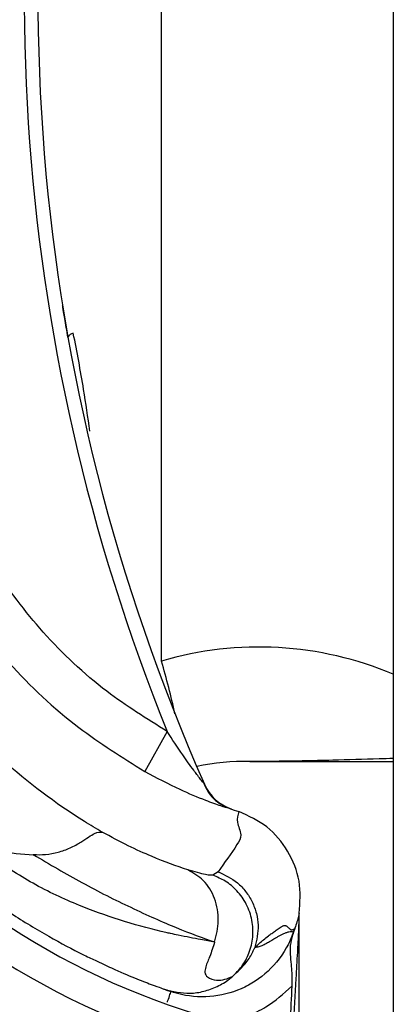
# Model space of a CAD drawing. Header units: inches. Extents: x 170 to 284, y 215 to 248.
# Tile 658 of 1056: x 210.8267 to 210.8546, y 243.9151 to 243.9887. Entities that reach past the tile are written whole.
import ezdxf

# ---------------------------------------------------------------- set-up
doc = ezdxf.new("R2010")
doc.units = ezdxf.units.IN
doc.header["$LTSCALE"] = 0.25
doc.header["$MEASUREMENT"] = 0
doc.layers.add('LH FRONT OF HOOD', color=7, linetype='Continuous')

msp = doc.modelspace()

# ---------------------------------------------------------------- hatches: boundary and pattern name
at = {"layer": 'LH FRONT OF HOOD'}
h = msp.add_hatch(dxfattribs=at)
h.set_pattern_fill('ANSI31', color=256, scale=0.34241245, angle=2.8e-322, style=0)
h.set_pattern_definition([(45, (200.7563139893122, 238.187647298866), (-0.03026527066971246, 0.03026527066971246), [])])
edge = h.paths.add_edge_path(flags=0)
edge.add_arc((210.829581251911, 243.8762405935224), 0.001712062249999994, 450.0000000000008, 472.2104203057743)
edge.add_line((210.8289340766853, 243.8778256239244), (210.8280215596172, 243.8800605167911))
edge.add_arc((210.829581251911, 243.8762405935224), 0.004126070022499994, 449.9999999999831, 472.2104203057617, ccw=False)
edge.add_arc((210.829581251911, 243.8673378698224), 0.01302879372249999, 401.4761673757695, 449.99999999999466, ccw=False)
edge.add_arc((210.825335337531, 243.8641876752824), 0.01830194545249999, 360, 400.06137300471, ccw=False)
edge.add_arc((210.831875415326, 243.8641876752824), 0.01176186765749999, 292.1408576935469, 360, ccw=False)
edge.add_arc((210.829581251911, 243.8674405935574), 0.01566536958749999, 235.2570680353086, 295.4307998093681, ccw=False)
edge.add_arc((210.834820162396, 243.8755557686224), 0.02532140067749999, 212.8542481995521, 235.9809333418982, ccw=False)
edge.add_arc((210.826670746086, 243.8691868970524), 0.01504902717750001, 172.1557183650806, 209.3146496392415, ccw=False)
edge.add_arc((210.839100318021, 243.8678514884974), 0.02754708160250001, 453.308503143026, 532.9325737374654, ccw=False)
edge.add_arc((210.835847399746, 243.9039417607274), 0.008748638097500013, 280.9586189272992, 427.9414322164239)
edge.add_arc((210.8557071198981, 243.9662950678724), 0.05672062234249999, 179.5706357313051, 253.00989973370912, ccw=False)
edge.add_arc((211.014038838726, 243.9674935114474), 0.2150521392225, 163.4260275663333, 180.2060536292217, ccw=False)
edge.add_arc((210.835265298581, 244.0196429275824), 0.02884824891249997, 465.15884346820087, 521.4137567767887, ccw=False)
edge.add_arc((210.817939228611, 244.0741892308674), 0.0284373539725, 290.1205938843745, 343.7190675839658)
edge.add_arc((210.830779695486, 244.0700117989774), 0.01494630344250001, 345.2914408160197, 400.5471921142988)
edge.add_arc((210.827355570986, 244.0681970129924), 0.0187470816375, 397.9578745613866, 431.4396159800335)
edge.add_arc((210.829581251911, 244.0730250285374), 0.0134739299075, 433.877557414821, 472.2736457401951)
edge.add_arc((210.827013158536, 244.0800444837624), 0.006011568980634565, 474.982532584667, 495.7175736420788)
edge.add_arc((210.836806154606, 244.0727853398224), 0.01816498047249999, 500.8992600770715, 540.0000000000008)
edge.add_arc((210.829581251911, 244.0727853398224), 0.01094007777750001, 180, 270)
edge.add_arc((210.829581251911, 244.0637114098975), 0.001866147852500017, 270, 285.642246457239)
edge.add_line((210.8300844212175, 244.06191437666), (210.8307353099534, 244.0595897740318))
edge.add_arc((210.829581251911, 244.0637114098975), 0.004280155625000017, 270.00000000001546, 285.6422464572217, ccw=False)
edge.add_arc((210.829581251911, 244.0727853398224), 0.01335408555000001, 179.9999999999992, 270.00000000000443, ccw=False)
edge.add_arc((210.836806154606, 244.0727853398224), 0.020578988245, 500.61135831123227, 540, ccw=False)
edge.add_arc((210.827013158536, 244.0800444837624), 0.008425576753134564, 474.57766718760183, 496.4997109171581, ccw=False)
edge.add_arc((210.829581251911, 244.0730250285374), 0.01588793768, 433.6903022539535, 472.4705806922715, ccw=False)
edge.add_arc((210.827355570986, 244.0681970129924), 0.02116108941, 398.1045307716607, 431.57717173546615, ccw=False)
edge.add_arc((210.830779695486, 244.0700117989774), 0.01736031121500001, 345.180248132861, 400.3658533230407, ccw=False)
edge.add_arc((210.817939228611, 244.0741892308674), 0.030851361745, 289.9181572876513, 343.77953759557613, ccw=False)
edge.add_arc((210.835265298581, 244.0196429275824), 0.02643424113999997, 464.9417095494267, 521.3236131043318)
edge.add_arc((211.014038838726, 243.9674935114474), 0.21263813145, 523.4376684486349, 540.2096895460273)
edge.add_arc((210.8557071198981, 243.9662950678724), 0.05430661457, 539.5566266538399, 613.1145348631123)
edge.add_arc((210.835847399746, 243.9039417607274), 0.01116264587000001, 280.0610388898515, 428.5290871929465, ccw=False)
edge.add_arc((210.839100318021, 243.8678514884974), 0.02513307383, 452.9714001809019, 532.9706577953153)
edge.add_arc((210.826670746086, 243.8691868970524), 0.01263501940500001, 532.0830472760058, 568.9826967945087)
edge.add_arc((210.834820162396, 243.8755557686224), 0.022907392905, 213.0443063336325, 236.0197152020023)
edge.add_arc((210.829581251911, 243.8674405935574), 0.01325136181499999, 235.1922404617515, 295.7352497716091)
edge.add_arc((210.831875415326, 243.8641876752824), 0.009347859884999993, 291.7225241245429, 360)
edge.add_arc((210.825335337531, 243.8641876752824), 0.01588793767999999, 360, 399.952178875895)
edge.add_arc((210.829581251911, 243.8673378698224), 0.01061478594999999, 401.6345013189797, 450.0000000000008)

# ---------------------------------------------------------------- linework, layer by layer
for p, q in [((210.8546275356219, 244.0327879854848), (210.8546275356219, 239.7800253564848)), ((210.8373029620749, 243.940723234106), (210.8373029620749, 244.0061439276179)), ((210.8377356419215, 243.9354606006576), (210.8360525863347, 243.9324809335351)), ((210.8423267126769, 243.9297371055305), (210.8427453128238, 243.9295901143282)), ((210.8427453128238, 243.9295901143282), (210.8430773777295, 243.929466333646)), ((210.8415319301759, 243.9249698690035), (210.8411463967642, 243.9247077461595)), ((210.8475911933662, 243.9218488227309), (210.8475911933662, 243.9218707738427)), ((210.8475911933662, 243.8688949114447), (210.8475911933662, 243.9213171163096)), ((210.8472616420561, 243.9207370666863), (210.8471653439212, 243.92045789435)), ((210.8375218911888, 243.9161821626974), (210.8376887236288, 243.9161229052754)), ((210.8377671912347, 243.9160954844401), (210.8380179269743, 243.9160079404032))]:
    msp.add_line(p, q, dxfattribs=at)
for centre, radius, start, end in [((210.9735989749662, 243.9904041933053), 0.1465525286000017, 165.3406183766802, 202.0185750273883), ((210.9735989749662, 243.9904041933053), 0.1455252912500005, 165.3544246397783, 203.870550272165), ((210.8557071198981, 243.9662950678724), 0.05672062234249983, 179.5706357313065, 253.009899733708), ((210.8557071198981, 243.9662950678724), 0.05430661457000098, 179.5566266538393, 253.114534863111), ((210.8307982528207, 243.9647256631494), 0.0005320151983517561, 98.82251519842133, 154.8284159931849), ((210.8445995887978, 243.9161006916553), 0.02568093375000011, 67.01549504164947, 106.5066258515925), ((210.7810809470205, 243.9242012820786), 0.05859940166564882, 12.39253660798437, 16.37646921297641), ((210.8434822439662, 243.9161006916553), 0.01712062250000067, 88.6104970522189, 101.9466001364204), ((210.8439098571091, 243.9337297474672), 0.0005136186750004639, 268.6104970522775, 270.0142555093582), ((210.8436528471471, 243.9328998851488), 0.003424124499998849, 203.870550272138, 250.622411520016)]:
    msp.add_arc(centre, radius, start, end, dxfattribs=at)
for points, knots in [([(210.8328703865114, 243.9279391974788), (210.8324286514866, 243.9282018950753), (210.8297811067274, 243.9297763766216), (210.8252560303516, 243.9332077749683), (210.819924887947, 243.93880910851), (210.815636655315, 243.9452489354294), (210.8123873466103, 243.9524749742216), (210.8104277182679, 243.9603498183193), (210.8100569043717, 243.9658777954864), (210.810127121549, 243.9686297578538), (210.8101271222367, 243.9686297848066)], [0, 0, 0, 0, 0.03155846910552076, 0.1891461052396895, 0.34673388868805, 0.5043277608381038, 0.6619226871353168, 0.8309600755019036, 0.9999983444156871, 1, 1, 1, 1]), ([(210.8303167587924, 243.9649519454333), (210.8302309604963, 243.9654441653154), (210.8300691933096, 243.9663722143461), (210.8299311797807, 243.9672270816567), (210.8299225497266, 243.9672807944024), (210.82991924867, 243.9673013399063)], [0, 0, 0, 0, 0.4108597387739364, 0.7746496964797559, 1, 1, 1, 1]), ([(210.831952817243, 243.9579358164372), (210.8318055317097, 243.9589750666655), (210.831455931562, 243.9614418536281), (210.8309876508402, 243.9638549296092), (210.830716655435, 243.9652513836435)], [0, 0, 0, 0, 0.4212971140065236, 1, 1, 1, 1]), ([(210.8377356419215, 243.9354606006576), (210.836199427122, 243.9364186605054), (210.8328235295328, 243.938524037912), (210.8284022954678, 243.942707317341), (210.824612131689, 243.9477484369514), (210.8218583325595, 243.9528508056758), (210.8208452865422, 243.9564024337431), (210.8203996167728, 243.9579649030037)], [0, 0, 0, 0, 0.1859244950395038, 0.4085770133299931, 0.6208996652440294, 0.8332222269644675, 1, 1, 1, 1]), ([(210.8169333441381, 243.9576090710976), (210.8174682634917, 243.9557218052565), (210.8186198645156, 243.9516588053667), (210.8217039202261, 243.945911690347), (210.825851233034, 243.9404026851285), (210.8306829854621, 243.9358294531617), (210.8343733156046, 243.9335281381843), (210.8360525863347, 243.9324809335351)], [0, 0, 0, 0, 0.1810254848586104, 0.3897206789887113, 0.598415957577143, 0.8172607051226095, 1, 1, 1, 1]), ([(210.8404327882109, 243.9316299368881), (210.8404290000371, 243.931634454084), (210.8403613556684, 243.9317151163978), (210.8401195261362, 243.9320202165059), (210.839599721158, 243.9327097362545), (210.8387578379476, 243.9338870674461), (210.8381168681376, 243.9348737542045), (210.8377356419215, 243.9354606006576)], [0, 0, 0, 0, 0.005253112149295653, 0.09380336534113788, 0.2660256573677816, 0.5634579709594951, 1, 1, 1, 1]), ([(210.8546275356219, 243.9334471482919), (210.8542769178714, 243.9334353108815), (210.8527169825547, 243.9333826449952), (210.8504599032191, 243.9333156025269), (210.8480722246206, 243.9332609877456), (210.8465175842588, 243.933236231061), (210.8455199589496, 243.93322526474), (210.8448863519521, 243.9332204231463), (210.8444864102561, 243.9332182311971), (210.8442345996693, 243.9332171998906), (210.8440611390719, 243.933216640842), (210.8439525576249, 243.9332163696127), (210.8439032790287, 243.9332162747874), (210.8438991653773, 243.9332162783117), (210.8438974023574, 243.9332162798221)], [0, 0, 0, 0, 0.0904838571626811, 0.4025722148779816, 0.6140598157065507, 0.7523489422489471, 0.8411803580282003, 0.8978729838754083, 0.9340902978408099, 0.9574251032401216, 0.9727591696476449, 0.9884414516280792, 0.995046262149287, 1, 1, 1, 1]), ([(210.8439099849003, 243.9332161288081), (210.8439115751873, 243.9332161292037), (210.8439153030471, 243.9332161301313), (210.8439657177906, 243.9332161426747), (210.8440762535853, 243.9332161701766), (210.8442524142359, 243.9332162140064), (210.8445092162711, 243.9332162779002), (210.8449171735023, 243.9332163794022), (210.8455634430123, 243.9332165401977), (210.8465799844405, 243.9332167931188), (210.8481602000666, 243.9332171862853), (210.8505728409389, 243.9332177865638), (210.8528040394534, 243.9332183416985), (210.8543176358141, 243.9332187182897), (210.8546275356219, 243.9332187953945)], [0, 0, 0, 0, 0.004737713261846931, 0.01110587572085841, 0.02657793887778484, 0.04194739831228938, 0.06549174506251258, 0.102166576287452, 0.1596760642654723, 0.2498373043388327, 0.3901314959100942, 0.6042895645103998, 0.9189806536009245, 1, 1, 1, 1]), ([(210.8360525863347, 243.9324809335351), (210.8369286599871, 243.9320127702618), (210.8384693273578, 243.9311894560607), (210.840452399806, 243.9303651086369), (210.8417002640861, 243.9299194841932), (210.842172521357, 243.9297786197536), (210.842306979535, 243.9297441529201), (210.8423069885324, 243.9297441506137)], [0, 0, 0, 0, 0.3699466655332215, 0.6505899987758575, 0.8492685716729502, 0.9999899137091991, 1, 1, 1, 1]), ([(210.8404327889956, 243.931629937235), (210.8405875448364, 243.9313139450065), (210.8408570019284, 243.9307637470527), (210.8415214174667, 243.9301173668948), (210.8420286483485, 243.9298765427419), (210.8423070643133, 243.9297443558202)], [0, 0, 0, 0, 0.3783552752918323, 0.6587829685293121, 1, 1, 1, 1]), ([(210.8405216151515, 243.9315142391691), (210.840519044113, 243.9315176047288), (210.8405133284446, 243.9315250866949), (210.8404849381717, 243.9315623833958), (210.8404693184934, 243.9315829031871)], [0, 0, 0, 0, 0.4498228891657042, 1, 1, 1, 1]), ([(210.8430806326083, 243.9294744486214), (210.8430067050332, 243.9292199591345), (210.8428588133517, 243.9287108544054), (210.8433901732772, 243.9276879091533), (210.8426592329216, 243.9265401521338), (210.8420150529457, 243.9256428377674), (210.8415319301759, 243.9249698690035)], [0, 0, 0, 0, 0.1666800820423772, 0.3334425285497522, 0.5000945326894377, 1, 1, 1, 1]), ([(210.8475911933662, 243.9218707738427), (210.8476514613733, 243.9226769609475), (210.8477719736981, 243.9242890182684), (210.8468302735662, 243.9265589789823), (210.8452899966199, 243.9284742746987), (210.8438172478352, 243.9291409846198), (210.8430806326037, 243.9294744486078)], [0, 0, 0, 0, 0.2500474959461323, 0.4999967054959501, 0.7499165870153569, 0.9999999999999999, 0.9999999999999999, 0.9999999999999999, 0.9999999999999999]), ([(210.8277267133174, 243.9262567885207), (210.8280360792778, 243.926248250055), (210.8286711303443, 243.926230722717), (210.8296148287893, 243.9264169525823), (210.8305270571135, 243.926747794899), (210.8315200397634, 243.9273278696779), (210.8323767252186, 243.9279460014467), (210.832708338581, 243.9279420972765), (210.8328709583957, 243.9279401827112)], [0, 0, 0, 0, 0.1136768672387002, 0.2333502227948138, 0.3620694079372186, 0.5019163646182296, 0.7557448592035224, 1, 1, 1, 1]), ([(210.8392624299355, 243.9251151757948), (210.8384277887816, 243.9254030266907), (210.8371612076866, 243.9258398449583), (210.8348419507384, 243.9268805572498), (210.8335300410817, 243.9275858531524), (210.8328709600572, 243.9279401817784)], [0, 0, 0, 0, 0.4901989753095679, 0.743884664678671, 1, 1, 1, 1]), ([(210.8248431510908, 243.9265071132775), (210.8248546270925, 243.9265058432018), (210.8249690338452, 243.9264931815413), (210.8259310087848, 243.9263890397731), (210.8268798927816, 243.9263106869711), (210.8277259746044, 243.9262408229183)], [0, 0, 0, 0, 0.01193493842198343, 0.1189819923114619, 0.9999999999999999, 0.9999999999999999, 0.9999999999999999, 0.9999999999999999]), ([(210.8277272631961, 243.9262565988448), (210.8289457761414, 243.9255346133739), (210.8314485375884, 243.9240516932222), (210.8351296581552, 243.9222184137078), (210.8386284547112, 243.9206603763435), (210.8403800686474, 243.9200372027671), (210.8412791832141, 243.9197173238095)], [0, 0, 0, 0, 0.2305257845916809, 0.4734878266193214, 0.7297379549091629, 1, 1, 1, 1]), ([(210.8412779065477, 243.9197155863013), (210.8409391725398, 243.9197726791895), (210.8401300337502, 243.9199090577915), (210.8389783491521, 243.9201372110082), (210.8380631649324, 243.9203310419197), (210.836804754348, 243.9206090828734), (210.8346721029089, 243.9211680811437), (210.8313428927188, 243.922324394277), (210.8279321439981, 243.9238765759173), (210.8257358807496, 243.925287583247), (210.8246607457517, 243.9259783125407)], [0, 0, 0, 0, 0.08980644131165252, 0.2145219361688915, 0.2531624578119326, 0.2759662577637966, 0.4628905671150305, 0.637395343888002, 0.8224944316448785, 1, 1, 1, 1]), ([(210.8412786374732, 243.9197140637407), (210.8414059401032, 243.9202440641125), (210.8416704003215, 243.9213450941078), (210.8413530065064, 243.9230075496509), (210.8405336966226, 243.9243956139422), (210.8396764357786, 243.9248810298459), (210.8392635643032, 243.9251148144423)], [0, 0, 0, 0, 0.2405618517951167, 0.4997464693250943, 0.7590693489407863, 1, 1, 1, 1]), ([(210.8411464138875, 243.9247077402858), (210.8410208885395, 243.9247004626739), (210.8407700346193, 243.9246859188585), (210.8397702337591, 243.9249704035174), (210.839270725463, 243.9251125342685)], [0, 0, 0, 0, 0.5003922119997, 1, 1, 1, 1]), ([(210.8426091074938, 243.9171372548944), (210.8428515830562, 243.9173778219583), (210.8433630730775, 243.9178852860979), (210.8438968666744, 243.9188954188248), (210.8441829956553, 243.9200828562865), (210.8441214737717, 243.9213547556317), (210.8437047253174, 243.9225582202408), (210.8429967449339, 243.9235541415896), (210.8421249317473, 243.924293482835), (210.8414610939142, 243.9245745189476), (210.8411463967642, 243.9247077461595)], [0, 0, 0, 0, 0.1098512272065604, 0.2317256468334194, 0.3631776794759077, 0.4999999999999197, 0.6368223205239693, 0.768274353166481, 0.8901487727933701, 1, 1, 1, 1]), ([(210.8415319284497, 243.9249698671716), (210.8420413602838, 243.9247310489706), (210.8428250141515, 243.9243636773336), (210.8436231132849, 243.9235017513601), (210.8441097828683, 243.9227269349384), (210.8444206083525, 243.9218664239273), (210.8446082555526, 243.920706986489), (210.844415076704, 243.9198635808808), (210.8442894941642, 243.9193152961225)], [0, 0, 0, 0, 0.239451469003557, 0.368345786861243, 0.4999761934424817, 0.631610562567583, 0.7605158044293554, 1, 1, 1, 1]), ([(210.8231185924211, 243.9239248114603), (210.8241001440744, 243.9232174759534), (210.8260389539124, 243.9218203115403), (210.8288829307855, 243.9201165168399), (210.8310255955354, 243.918964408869), (210.8320447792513, 243.918489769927), (210.832347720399, 243.9183486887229)], [0, 0, 0, 0, 0.3013203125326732, 0.5951829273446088, 0.8796725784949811, 1, 1, 1, 1]), ([(210.8475911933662, 243.9218488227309), (210.8475768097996, 243.9217845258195), (210.847507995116, 243.9214769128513), (210.8473915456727, 243.9210663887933), (210.8472737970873, 243.920747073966), (210.8472737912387, 243.9207470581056)], [0, 0, 0, 0, 0.2090106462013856, 0.9999607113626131, 1, 1, 1, 1]), ([(210.8475911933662, 243.9213171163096), (210.8475911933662, 243.9213224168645), (210.8475911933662, 243.9213542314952), (210.8475911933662, 243.9214593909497), (210.8475911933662, 243.9216036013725), (210.8475911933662, 243.921773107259), (210.8475911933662, 243.9218185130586), (210.8475911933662, 243.9218488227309)], [0, 0, 0, 0, 0.01571398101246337, 0.09431738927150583, 0.3218612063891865, 0.5473229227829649, 0.9999999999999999, 0.9999999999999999, 0.9999999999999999, 0.9999999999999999]), ([(210.8467469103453, 243.9062961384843), (210.846883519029, 243.9086573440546), (210.8470898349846, 243.9122234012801), (210.8473344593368, 243.9164407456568), (210.8474677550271, 243.9186509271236), (210.8475352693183, 243.9198513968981), (210.847562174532, 243.9205091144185), (210.8475751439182, 243.9208721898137), (210.8475817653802, 243.9210726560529), (210.8475853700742, 243.9211837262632), (210.847587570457, 243.9212499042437), (210.8475889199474, 243.9212883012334), (210.8475898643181, 243.9213117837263), (210.8475903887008, 243.9213227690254), (210.8475907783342, 243.9213279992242), (210.8475910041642, 243.9213285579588), (210.8475911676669, 243.9213252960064), (210.8475911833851, 243.9213202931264), (210.8475911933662, 243.9213171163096)], [0, 0, 0, 0, 0.4681368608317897, 0.7070129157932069, 0.8371325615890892, 0.9079072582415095, 0.9470740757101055, 0.9687898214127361, 0.9808770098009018, 0.9876679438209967, 0.9915546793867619, 0.9947708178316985, 0.9959953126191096, 0.9972287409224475, 0.9978484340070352, 0.9984730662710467, 0.9990304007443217, 1, 1, 1, 1]), ([(210.8471653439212, 243.92045789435), (210.8471653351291, 243.9204578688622), (210.8468836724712, 243.919641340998), (210.8460448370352, 243.9181497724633), (210.8445931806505, 243.9169124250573), (210.8430016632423, 243.9160492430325), (210.8412287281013, 243.9155248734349), (210.8393114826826, 243.9156248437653), (210.8382744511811, 243.9159192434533), (210.8380179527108, 243.9160079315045), (210.8380179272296, 243.9160079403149)], [0, 0, 0, 0, 7.189415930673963e-06, 0.2303203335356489, 0.4448965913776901, 0.4983905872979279, 0.7130087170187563, 0.9276298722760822, 0.9999928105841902, 1, 1, 1, 1]), ([(210.8442886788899, 243.9193129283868), (210.8443930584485, 243.919412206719), (210.8446143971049, 243.9196227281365), (210.8449474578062, 243.919904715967), (210.8452178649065, 243.9201178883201), (210.8454206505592, 243.9202695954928), (210.8455496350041, 243.9203636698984), (210.8456813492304, 243.9204573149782), (210.8458157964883, 243.9205505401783), (210.8459597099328, 243.9206479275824), (210.8461077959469, 243.9207454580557), (210.8462413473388, 243.9208323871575), (210.8463403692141, 243.9208935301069), (210.8464110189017, 243.9209363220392), (210.8464725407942, 243.9209562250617), (210.8465375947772, 243.9209572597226), (210.8466069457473, 243.9209358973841), (210.8466805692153, 243.9208891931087), (210.8467545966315, 243.9208147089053), (210.8468250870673, 243.9207495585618), (210.8468804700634, 243.9206992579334), (210.8469170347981, 243.9206684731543), (210.846949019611, 243.9206431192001), (210.8469898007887, 243.9206305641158), (210.847044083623, 243.9206280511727), (210.8471101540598, 243.9206452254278), (210.8471820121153, 243.9206796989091), (210.8472353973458, 243.9207187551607), (210.8472620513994, 243.9207382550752)], [0, 0, 0, 0, 0.08480730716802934, 0.1798353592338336, 0.2850849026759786, 0.3228266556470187, 0.3617275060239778, 0.4017874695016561, 0.4430065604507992, 0.485384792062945, 0.5351510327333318, 0.5813528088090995, 0.6105805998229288, 0.6293562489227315, 0.6489120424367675, 0.6766412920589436, 0.7075477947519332, 0.7416323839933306, 0.7850907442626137, 0.8280699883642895, 0.8539878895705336, 0.8729964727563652, 0.8850957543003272, 0.9032140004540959, 0.9275168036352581, 0.9517481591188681, 0.9759089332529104, 1, 1, 1, 1]), ([(210.8471652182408, 243.9204575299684), (210.8471138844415, 243.9204664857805), (210.8470089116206, 243.9204847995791), (210.8468319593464, 243.9204663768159), (210.8466401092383, 243.9204170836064), (210.846438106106, 243.9203363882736), (210.8462331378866, 243.9202352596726), (210.8460283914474, 243.9201220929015), (210.8458011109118, 243.9199874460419), (210.8455803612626, 243.9198533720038), (210.8453827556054, 243.919735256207), (210.8452166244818, 243.9196385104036), (210.8450587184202, 243.9195525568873), (210.8448940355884, 243.9194709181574), (210.844732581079, 243.9194017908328), (210.8445752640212, 243.9193501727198), (210.8444249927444, 243.9193171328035), (210.8443334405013, 243.9193143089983), (210.8442886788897, 243.9193129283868)], [0, 0, 0, 0, 0.06578093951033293, 0.1345158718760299, 0.2062058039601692, 0.27713025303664, 0.3450539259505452, 0.4118164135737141, 0.4774590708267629, 0.5636721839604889, 0.622780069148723, 0.6670965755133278, 0.724168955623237, 0.7778304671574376, 0.8321346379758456, 0.8905164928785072, 0.9464714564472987, 1, 1, 1, 1]), ([(210.8472737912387, 243.9207470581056), (210.8472737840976, 243.920747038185), (210.8472138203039, 243.9205797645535), (210.8471516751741, 243.9204056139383), (210.8470895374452, 243.9202314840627)], [0, 0, 0, 0, 0.000119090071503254, 1, 1, 1, 1]), ([(210.8470895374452, 243.9202314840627), (210.8471120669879, 243.9202992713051), (210.8471628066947, 243.9204519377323), (210.84722632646, 243.9206351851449), (210.8472616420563, 243.9207370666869)], [0, 0, 0, 0, 0.4440219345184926, 1, 1, 1, 1]), ([(210.8412773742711, 243.9197123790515), (210.8411592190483, 243.9193420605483), (210.8409945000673, 243.9188258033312), (210.8407427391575, 243.9182284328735), (210.8405783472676, 243.9177955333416), (210.8405158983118, 243.9173510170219), (210.8408042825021, 243.916989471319), (210.8416837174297, 243.9167493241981), (210.8422392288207, 243.9169821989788), (210.8426091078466, 243.9171372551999)], [0, 0, 0, 0, 0.1001269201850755, 0.1395859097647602, 0.1897135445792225, 0.2582342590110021, 0.3697357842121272, 0.5803479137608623, 1, 1, 1, 1]), ([(210.8470895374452, 243.9202314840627), (210.8470251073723, 243.9199736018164), (210.8468596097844, 243.9193111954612), (210.8469777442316, 243.9181772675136), (210.8470733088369, 243.9170719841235), (210.847051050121, 243.9165164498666), (210.8470468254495, 243.9164110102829)], [0, 0, 0, 0, 0.2412678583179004, 0.6197299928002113, 0.92782531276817, 0.9999999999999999, 0.9999999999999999, 0.9999999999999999, 0.9999999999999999]), ([(210.8426091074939, 243.9171372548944), (210.8429825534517, 243.9174833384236), (210.8436232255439, 243.9180770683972), (210.8440410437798, 243.9187971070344), (210.8442145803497, 243.9191544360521), (210.844260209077, 243.9192556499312), (210.8442720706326, 243.9192816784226), (210.8442760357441, 243.919290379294)], [0, 0, 0, 0, 0.502280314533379, 0.8616962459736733, 0.9584272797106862, 0.9861029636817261, 1, 1, 1, 1]), ([(210.832347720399, 243.9183486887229), (210.8327655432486, 243.9181477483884), (210.8339098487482, 243.9175974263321), (210.8353430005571, 243.9170082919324), (210.8365965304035, 243.9165170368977), (210.8373476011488, 243.9162443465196), (210.8374641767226, 243.9162027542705), (210.8375218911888, 243.9161821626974)], [0, 0, 0, 0, 0.1282528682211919, 0.3512504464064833, 0.5733912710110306, 0.7887937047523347, 1, 1, 1, 1]), ([(210.8375218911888, 243.9161821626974), (210.8381573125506, 243.916029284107), (210.8391351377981, 243.9157940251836), (210.8404855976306, 243.9160006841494), (210.8414866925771, 243.9163570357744), (210.8421845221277, 243.9167827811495), (210.8425331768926, 243.9170738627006), (210.8426091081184, 243.9171372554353)], [0, 0, 0, 0, 0.3580314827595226, 0.5509607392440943, 0.7480445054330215, 0.9451282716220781, 1, 1, 1, 1]), ([(210.8376887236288, 243.9161229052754), (210.8377549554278, 243.9160993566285), (210.8379539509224, 243.9160286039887), (210.8377972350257, 243.9160852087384), (210.8376099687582, 243.9161503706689), (210.8377455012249, 243.9161030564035), (210.8377671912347, 243.9160954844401)], [0, 0, 0, 0, 0.1877582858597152, 0.5641255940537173, 0.9302446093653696, 1, 1, 1, 1]), ([(210.8377466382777, 243.9152233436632), (210.8377723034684, 243.9152975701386), (210.8378728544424, 243.9155883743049), (210.8379854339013, 243.9159139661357), (210.8380070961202, 243.9159766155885), (210.8380179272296, 243.9160079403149)], [0, 0, 0, 0, 0.1462931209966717, 0.5731465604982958, 1, 1, 1, 1]), ([(210.8413172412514, 243.9136295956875), (210.8413628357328, 243.9136269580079), (210.8424421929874, 243.9135645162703), (210.8437502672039, 243.914139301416), (210.8456213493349, 243.915116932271), (210.8464304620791, 243.9158514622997), (210.8470468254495, 243.9164110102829)], [0, 0, 0, 0, 0.02109882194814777, 0.4994719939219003, 0.6187093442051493, 1, 1, 1, 1]), ([(210.8470468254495, 243.9164110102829), (210.8470034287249, 243.915536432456), (210.846839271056, 243.9122281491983), (210.8467399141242, 243.9089171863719), (210.8466668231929, 243.9064815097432)], [0, 0, 0, 0, 0.2643600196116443, 1, 1, 1, 1])]:
    msp.add_open_spline(points, degree=3, knots=knots, dxfattribs=at)

doc.saveas('drawing.dxf')
